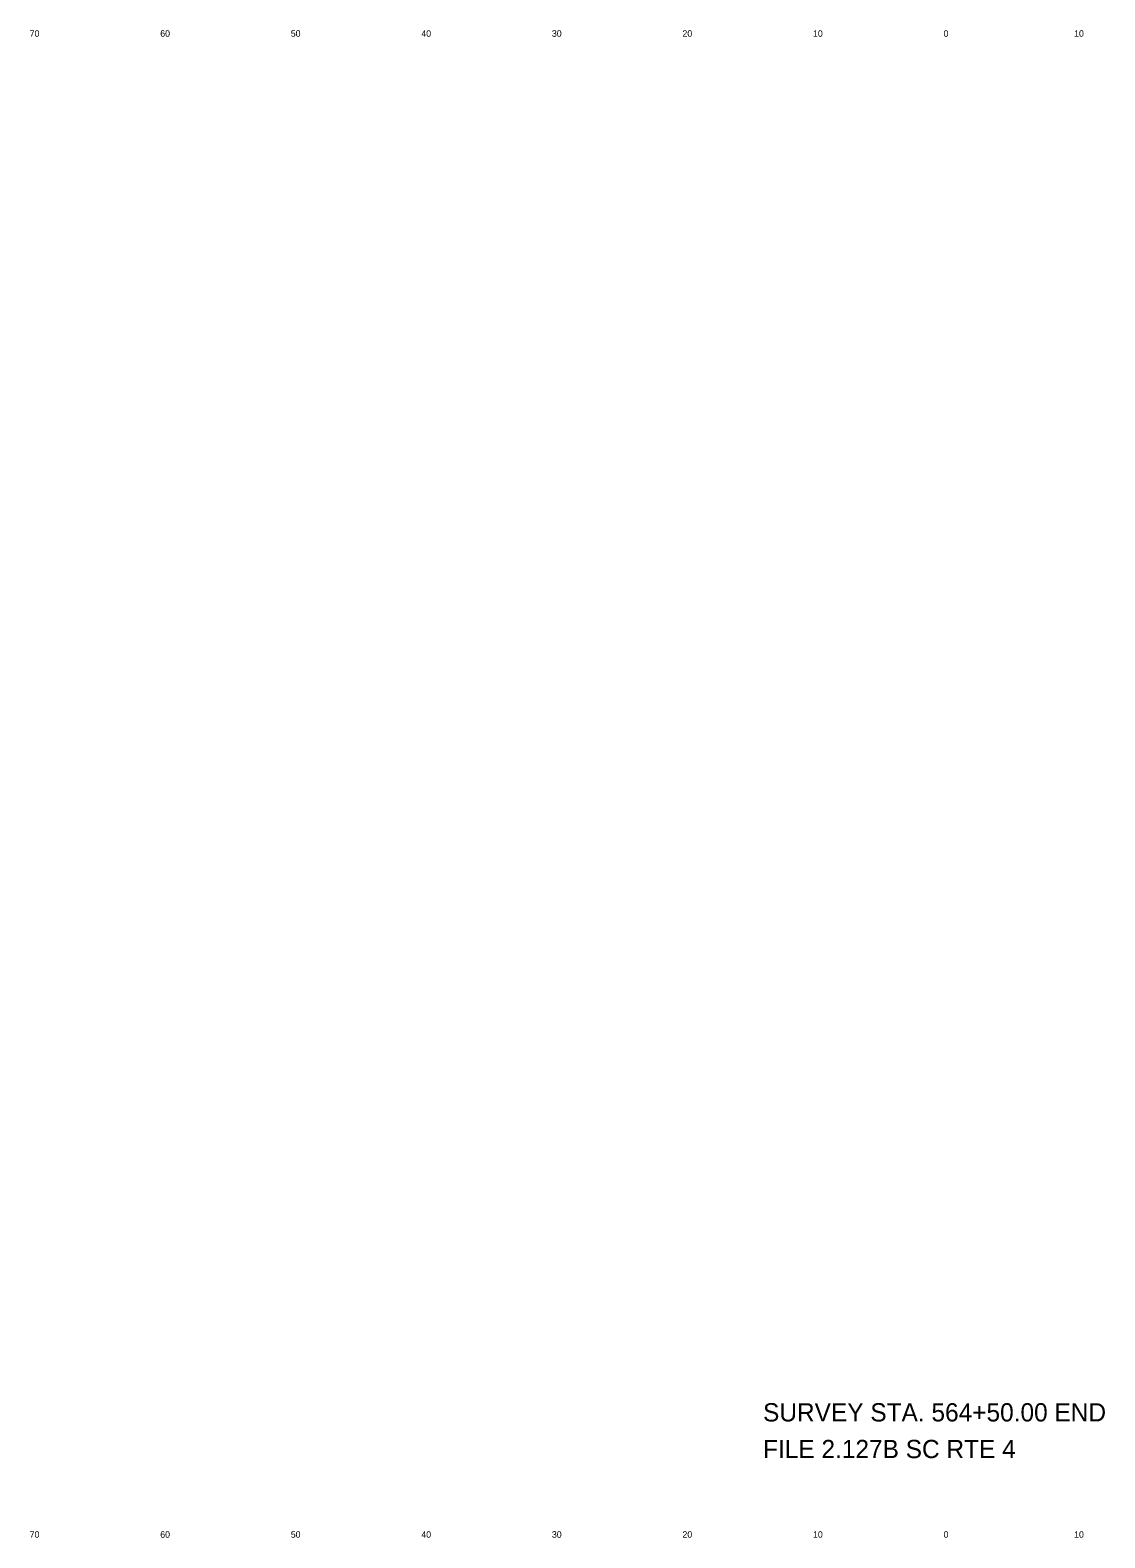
# Model space of a CAD drawing. Extents: x 1000 to 1162, y 999 to 8520.
# Drawn here: x 1010 to 1092.4, y 8404.5 to 8520 of the extents above; entities that cross this region are included whole.
import ezdxf

# ---------------------------------------------------------------- set-up
doc = ezdxf.new("R2010")
doc.units = 0
doc.layers.add('Level 20', color=7, linetype='Continuous')
doc.layers.add('Level 56', color=7, linetype='Continuous')

msp = doc.modelspace()

# ---------------------------------------------------------------- texts
at = {"layer": 'Level 20'}
for s, p in [('SURVEY STA. 564+50.00 END', (1066.17, 8413.41)), ('FILE 2.127B SC RTE 4', (1066.17, 8410.6))]:
    msp.add_text(s, height=1.4, dxfattribs=at).set_placement(p)
at = {"layer": 'Level 56'}
for s, p in [('70', (1010, 8519.5)), ('60', (1020, 8519.5)), ('50', (1030, 8519.5)), ('40', (1040, 8519.5)), ('30', (1050, 8519.5)), ('20', (1060, 8519.5)), ('10', (1070, 8519.5)), ('0', (1080, 8519.5)), ('10', (1090, 8519.5)), ('70', (1010, 8404.5)), ('60', (1020, 8404.5)), ('50', (1030, 8404.5)), ('40', (1040, 8404.5)), ('30', (1050, 8404.5)), ('20', (1060, 8404.5)), ('10', (1070, 8404.5)), ('0', (1080, 8404.5)), ('10', (1090, 8404.5))]:
    msp.add_text(s, height=0.5, dxfattribs=at).set_placement(p)

doc.saveas('drawing.dxf')
